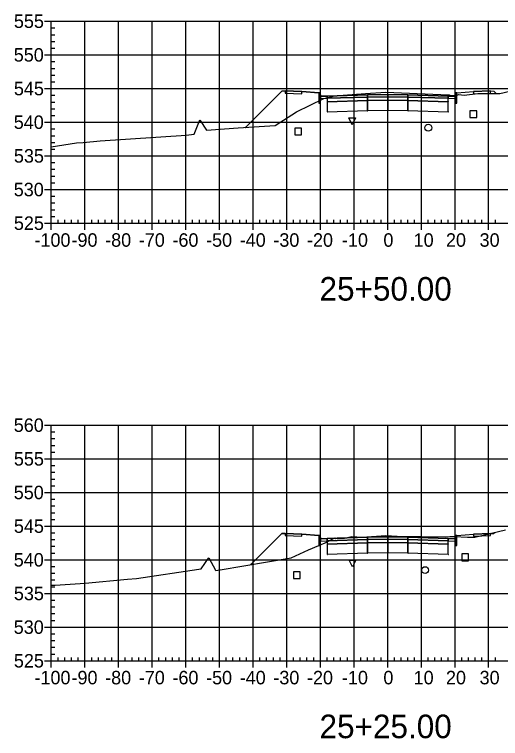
# Model space of a CAD drawing. Extents: x 704834 to 709892, y 372981 to 377533.
# Drawn here: x 708019 to 708163.4, y 376397.7 to 376612.8 of the extents above; entities that cross this region are included whole.
import ezdxf

# ---------------------------------------------------------------- set-up
doc = ezdxf.new("R2010")
doc.units = 0
for name, color, linetype in [('1', 7, 'Continuous'), ('10', 7, 'Continuous'), ('13', 7, 'Continuous'), ('14', 7, 'Continuous'), ('4', 7, 'Continuous'), ('57', 7, 'Continuous'), ('Default_Xsect', 7, 'Continuous'), ('Existing', 7, 'Continuous')]:
    doc.layers.add(name, color=color, linetype=linetype)

msp = doc.modelspace()

# ---------------------------------------------------------------- linework, layer by layer
for points in [[(708098.41, 376590.07), (708087.62, 376579.27)], [(708099.41, 376590.11), (708098.41, 376590.07)], [(708109.41, 376589.51), (708104.41, 376589.91)], [(708150.41, 376589.51), (708155.41, 376589.91)], [(708160.41, 376590.11), (708161.41, 376590.07)], [(708161.41, 376590.07), (708162.18, 376589.3)], [(708098.41, 376458.63), (708089.2, 376449.42)], [(708099.41, 376458.67), (708098.41, 376458.63)], [(708109.41, 376458.07), (708104.41, 376458.47)], [(708150.41, 376458.07), (708155.41, 376458.47)], [(708160.41, 376458.67), (708161.41, 376458.63)], [(708161.41, 376458.63), (708161.76, 376458.97)]]:
    msp.add_lwpolyline(points)
for points in [[(708104.41, 376589.91), (708099.41, 376590.11), (708099.41, 376589.44), (708104.41, 376589.24)], [(708109.91, 376588.51), (708109.83, 376589.51), (708109.41, 376589.51), (708109.41, 376586.51), (708109.91, 376586.51)], [(708149.91, 376586.51), (708150.41, 376586.51), (708150.41, 376589.51), (708150, 376589.51), (708149.91, 376588.51)], [(708155.41, 376589.24), (708160.41, 376589.44), (708160.41, 376590.11), (708155.41, 376589.91)], [(708111.91, 376588.59), (708109.91, 376588.51), (708109.91, 376587.84), (708111.91, 376587.92)], [(708123.91, 376588.95), (708111.91, 376588.59), (708111.91, 376587.92), (708123.91, 376588.28)], [(708123.91, 376588.28), (708111.91, 376587.92), (708111.91, 376586.92), (708123.91, 376587.28)], [(708123.86, 376588.23), (708123.96, 376588.23), (708123.96, 376588.33), (708123.86, 376588.33)], [(708129.91, 376589.07), (708123.91, 376588.95), (708123.91, 376588.28), (708129.91, 376588.4)], [(708129.91, 376588.4), (708123.91, 376588.28), (708123.91, 376587.28), (708129.91, 376587.4)], [(708129.91, 376587.4), (708123.91, 376587.28), (708123.91, 376584.28), (708129.91, 376584.4)], [(708129.86, 376588.35), (708129.96, 376588.35), (708129.96, 376588.45), (708129.86, 376588.45)], [(708129.86, 376587.35), (708129.96, 376587.35), (708129.96, 376587.45), (708129.86, 376587.45)], [(708129.91, 376588.4), (708135.91, 376588.28), (708135.91, 376588.95), (708129.91, 376589.07)], [(708129.91, 376587.4), (708135.91, 376587.28), (708135.91, 376588.28), (708129.91, 376588.4)], [(708129.91, 376584.4), (708135.91, 376584.28), (708135.91, 376587.28), (708129.91, 376587.4)], [(708135.86, 376588.23), (708135.96, 376588.23), (708135.96, 376588.33), (708135.86, 376588.33)], [(708135.91, 376588.28), (708147.91, 376587.92), (708147.91, 376588.59), (708135.91, 376588.95)], [(708135.91, 376587.28), (708147.91, 376586.92), (708147.91, 376587.92), (708135.91, 376588.28)], [(708147.91, 376587.92), (708149.91, 376587.84), (708149.91, 376588.51), (708147.91, 376588.59)], [(708111.86, 376586.87), (708111.96, 376586.87), (708111.96, 376586.97), (708111.86, 376586.97)], [(708123.91, 376587.28), (708111.91, 376586.92), (708111.91, 376583.92), (708123.91, 376584.28)], [(708123.86, 376587.23), (708123.96, 376587.23), (708123.96, 376587.33), (708123.86, 376587.33)], [(708135.86, 376587.23), (708135.96, 376587.23), (708135.96, 376587.33), (708135.86, 376587.33)], [(708135.91, 376584.28), (708147.91, 376583.92), (708147.91, 376586.92), (708135.91, 376587.28)], [(708147.86, 376586.87), (708147.96, 376586.87), (708147.96, 376586.97), (708147.86, 376586.97)], [(708111.86, 376583.87), (708111.96, 376583.87), (708111.96, 376583.97), (708111.86, 376583.97)], [(708123.86, 376584.23), (708123.96, 376584.23), (708123.96, 376584.33), (708123.86, 376584.33)], [(708129.86, 376584.35), (708129.96, 376584.35), (708129.96, 376584.45), (708129.86, 376584.45)], [(708135.86, 376584.23), (708135.96, 376584.23), (708135.96, 376584.33), (708135.86, 376584.33)], [(708147.86, 376583.87), (708147.96, 376583.87), (708147.96, 376583.97), (708147.86, 376583.97)], [(708104.41, 376458.47), (708099.41, 376458.67), (708099.41, 376458), (708104.41, 376457.8)], [(708155.41, 376457.8), (708160.41, 376458), (708160.41, 376458.67), (708155.41, 376458.47)], [(708109.91, 376457.07), (708109.83, 376458.07), (708109.41, 376458.07), (708109.41, 376455.07), (708109.91, 376455.07)], [(708111.91, 376457.15), (708109.91, 376457.07), (708109.91, 376456.4), (708111.91, 376456.48)], [(708123.91, 376457.51), (708111.91, 376457.15), (708111.91, 376456.48), (708123.91, 376456.84)], [(708123.91, 376456.84), (708111.91, 376456.48), (708111.91, 376455.48), (708123.91, 376455.84)], [(708123.86, 376456.79), (708123.96, 376456.79), (708123.96, 376456.89), (708123.86, 376456.89)], [(708129.91, 376457.63), (708123.91, 376457.51), (708123.91, 376456.84), (708129.91, 376456.96)], [(708129.91, 376456.96), (708123.91, 376456.84), (708123.91, 376455.84), (708129.91, 376455.96)], [(708129.86, 376456.91), (708129.96, 376456.91), (708129.96, 376457.01), (708129.86, 376457.01)], [(708129.91, 376456.96), (708135.91, 376456.84), (708135.91, 376457.51), (708129.91, 376457.63)], [(708129.91, 376455.96), (708135.91, 376455.84), (708135.91, 376456.84), (708129.91, 376456.96)], [(708135.86, 376456.79), (708135.96, 376456.79), (708135.96, 376456.89), (708135.86, 376456.89)], [(708135.91, 376456.84), (708147.91, 376456.48), (708147.91, 376457.15), (708135.91, 376457.51)], [(708135.91, 376455.84), (708147.91, 376455.48), (708147.91, 376456.48), (708135.91, 376456.84)], [(708147.91, 376456.48), (708149.91, 376456.4), (708149.91, 376457.07), (708147.91, 376457.15)], [(708149.91, 376455.07), (708150.41, 376455.07), (708150.41, 376458.07), (708150, 376458.07), (708149.91, 376457.07)], [(708111.86, 376455.43), (708111.96, 376455.43), (708111.96, 376455.53), (708111.86, 376455.53)], [(708123.91, 376455.84), (708111.91, 376455.48), (708111.91, 376452.48), (708123.91, 376452.84)], [(708123.86, 376455.79), (708123.96, 376455.79), (708123.96, 376455.89), (708123.86, 376455.89)], [(708129.91, 376455.96), (708123.91, 376455.84), (708123.91, 376452.84), (708129.91, 376452.96)], [(708129.86, 376455.91), (708129.96, 376455.91), (708129.96, 376456.01), (708129.86, 376456.01)], [(708129.91, 376452.96), (708135.91, 376452.84), (708135.91, 376455.84), (708129.91, 376455.96)], [(708135.86, 376455.79), (708135.96, 376455.79), (708135.96, 376455.89), (708135.86, 376455.89)], [(708135.91, 376452.84), (708147.91, 376452.48), (708147.91, 376455.48), (708135.91, 376455.84)], [(708147.86, 376455.43), (708147.96, 376455.43), (708147.96, 376455.53), (708147.86, 376455.53)], [(708111.86, 376452.43), (708111.96, 376452.43), (708111.96, 376452.53), (708111.86, 376452.53)], [(708123.86, 376452.79), (708123.96, 376452.79), (708123.96, 376452.89), (708123.86, 376452.89)], [(708129.86, 376452.91), (708129.96, 376452.91), (708129.96, 376453.01), (708129.86, 376453.01)], [(708135.86, 376452.79), (708135.96, 376452.79), (708135.96, 376452.89), (708135.86, 376452.89)], [(708147.86, 376452.43), (708147.96, 376452.43), (708147.96, 376452.53), (708147.86, 376452.53)]]:
    msp.add_lwpolyline(points, close=True)
at = {"layer": '1'}
for points in [[(708119.35, 376580.07), (708118.35, 376582.07), (708120.35, 376582.07)], [(708119.42, 376448.71), (708118.42, 376450.71), (708120.42, 376450.71)]]:
    msp.add_lwpolyline(points, close=True, dxfattribs=at)
at = {"layer": '10'}
for points in [[(708102.25, 376577.07), (708104.25, 376577.07), (708104.25, 376579.07), (708102.25, 376579.07)], [(708101.92, 376445.23), (708103.92, 376445.23), (708103.92, 376447.23), (708101.92, 376447.23)]]:
    msp.add_lwpolyline(points, close=True, dxfattribs=at)
at = {"layer": '13'}
for centre in [(708141.97, 376579.19), (708141, 376447.77)]:
    msp.add_circle(centre, 1, dxfattribs=at)
at = {"layer": '14'}
for points in [[(708111.91, 376588.59), (708111.91, 376588.64), (708111.91, 376588.59), (708111.86, 376588.59), (708111.91, 376588.59), (708111.91, 376588.54), (708111.91, 376588.59), (708111.96, 376588.59)], [(708129.91, 376589.07), (708129.91, 376589.12), (708129.91, 376589.07), (708129.86, 376589.07), (708129.91, 376589.07), (708129.91, 376589.02), (708129.91, 376589.07), (708129.96, 376589.07)], [(708147.91, 376588.59), (708147.91, 376588.64), (708147.91, 376588.59), (708147.86, 376588.59), (708147.91, 376588.59), (708147.91, 376588.54), (708147.91, 376588.59), (708147.96, 376588.59)], [(708162.18, 376589.3), (708162.18, 376589.35), (708162.18, 376589.3), (708162.13, 376589.3), (708162.18, 376589.3), (708162.18, 376589.25), (708162.18, 376589.3), (708162.23, 376589.3)], [(708087.62, 376579.27), (708087.62, 376579.32), (708087.62, 376579.27), (708087.57, 376579.27), (708087.62, 376579.27), (708087.62, 376579.22), (708087.62, 376579.27), (708087.67, 376579.27)], [(708161.76, 376458.97), (708161.76, 376459.02), (708161.76, 376458.97), (708161.71, 376458.97), (708161.76, 376458.97), (708161.76, 376458.92), (708161.76, 376458.97), (708161.81, 376458.97)], [(708111.91, 376457.15), (708111.91, 376457.2), (708111.91, 376457.15), (708111.86, 376457.15), (708111.91, 376457.15), (708111.91, 376457.1), (708111.91, 376457.15), (708111.96, 376457.15)], [(708129.91, 376457.63), (708129.91, 376457.68), (708129.91, 376457.63), (708129.86, 376457.63), (708129.91, 376457.63), (708129.91, 376457.58), (708129.91, 376457.63), (708129.96, 376457.63)], [(708147.91, 376457.15), (708147.91, 376457.2), (708147.91, 376457.15), (708147.86, 376457.15), (708147.91, 376457.15), (708147.91, 376457.1), (708147.91, 376457.15), (708147.96, 376457.15)], [(708089.2, 376449.42), (708089.2, 376449.47), (708089.2, 376449.42), (708089.15, 376449.42), (708089.2, 376449.42), (708089.2, 376449.37), (708089.2, 376449.42), (708089.25, 376449.42)]]:
    msp.add_lwpolyline(points, dxfattribs=at)
at = {"layer": '4'}
for points in [[(708154.36, 376582.18), (708156.36, 376582.18), (708156.36, 376584.18), (708154.36, 376584.18)], [(708151.9, 376450.56), (708153.9, 376450.56), (708153.9, 376452.56), (708151.9, 376452.56)]]:
    msp.add_lwpolyline(points, close=True, dxfattribs=at)
at = {"layer": '57'}
for p, q in [((708027.91, 376610.82), (708029.91, 376610.82)), ((708029.91, 376610.82), (708229.91, 376610.82)), ((708029.91, 376550.82), (708029.91, 376610.82)), ((708029.91, 376550.82), (708029.91, 376610.82)), ((708039.91, 376550.82), (708039.91, 376610.82)), ((708049.91, 376550.82), (708049.91, 376610.82)), ((708059.91, 376550.82), (708059.91, 376610.82)), ((708069.91, 376550.82), (708069.91, 376610.82)), ((708079.91, 376550.82), (708079.91, 376610.82)), ((708089.91, 376550.82), (708089.91, 376610.82)), ((708099.91, 376550.82), (708099.91, 376610.82)), ((708109.91, 376550.82), (708109.91, 376610.82)), ((708119.91, 376550.82), (708119.91, 376610.82)), ((708129.91, 376550.82), (708129.91, 376610.82)), ((708139.91, 376550.82), (708139.91, 376610.82)), ((708149.91, 376550.82), (708149.91, 376610.82)), ((708159.91, 376550.82), (708159.91, 376610.82)), ((708029.91, 376608.82), (708030.91, 376608.82)), ((708029.91, 376606.82), (708030.91, 376606.82)), ((708029.91, 376604.82), (708030.91, 376604.82)), ((708029.91, 376602.82), (708030.91, 376602.82)), ((708027.91, 376600.82), (708029.91, 376600.82)), ((708029.91, 376600.82), (708229.91, 376600.82)), ((708029.91, 376598.82), (708030.91, 376598.82)), ((708029.91, 376596.82), (708030.91, 376596.82)), ((708029.91, 376594.82), (708030.91, 376594.82)), ((708029.91, 376592.82), (708030.91, 376592.82)), ((708027.91, 376590.82), (708029.91, 376590.82)), ((708029.91, 376590.82), (708229.91, 376590.82)), ((708029.91, 376588.82), (708030.91, 376588.82)), ((708029.91, 376586.82), (708030.91, 376586.82)), ((708029.91, 376584.82), (708030.91, 376584.82)), ((708029.91, 376582.82), (708030.91, 376582.82)), ((708027.91, 376580.82), (708029.91, 376580.82)), ((708029.91, 376580.82), (708229.91, 376580.82)), ((708029.91, 376578.82), (708030.91, 376578.82)), ((708029.91, 376576.82), (708030.91, 376576.82)), ((708029.91, 376574.82), (708030.91, 376574.82)), ((708029.91, 376572.82), (708030.91, 376572.82)), ((708027.91, 376570.82), (708029.91, 376570.82)), ((708029.91, 376570.82), (708229.91, 376570.82)), ((708029.91, 376568.82), (708030.91, 376568.82)), ((708029.91, 376566.82), (708030.91, 376566.82)), ((708029.91, 376564.82), (708030.91, 376564.82)), ((708029.91, 376562.82), (708030.91, 376562.82)), ((708027.91, 376560.82), (708029.91, 376560.82)), ((708029.91, 376560.82), (708229.91, 376560.82)), ((708029.91, 376558.82), (708030.91, 376558.82)), ((708029.91, 376556.82), (708030.91, 376556.82)), ((708029.91, 376554.82), (708030.91, 376554.82)), ((708027.91, 376550.82), (708029.91, 376550.82)), ((708029.91, 376552.82), (708030.91, 376552.82)), ((708029.91, 376550.82), (708229.91, 376550.82)), ((708029.91, 376550.82), (708229.91, 376550.82)), ((708029.91, 376548.82), (708029.91, 376550.82)), ((708031.91, 376550.82), (708031.91, 376551.82)), ((708033.91, 376550.82), (708033.91, 376551.82)), ((708035.91, 376550.82), (708035.91, 376551.82)), ((708037.91, 376550.82), (708037.91, 376551.82)), ((708039.91, 376548.82), (708039.91, 376550.82)), ((708041.91, 376550.82), (708041.91, 376551.82)), ((708043.91, 376550.82), (708043.91, 376551.82)), ((708045.91, 376550.82), (708045.91, 376551.82)), ((708047.91, 376550.82), (708047.91, 376551.82)), ((708049.91, 376548.82), (708049.91, 376550.82)), ((708051.91, 376550.82), (708051.91, 376551.82)), ((708053.91, 376550.82), (708053.91, 376551.82)), ((708055.91, 376550.82), (708055.91, 376551.82)), ((708057.91, 376550.82), (708057.91, 376551.82)), ((708059.91, 376548.82), (708059.91, 376550.82)), ((708061.91, 376550.82), (708061.91, 376551.82)), ((708063.91, 376550.82), (708063.91, 376551.82)), ((708065.91, 376550.82), (708065.91, 376551.82)), ((708067.91, 376550.82), (708067.91, 376551.82)), ((708069.91, 376548.82), (708069.91, 376550.82)), ((708071.91, 376550.82), (708071.91, 376551.82)), ((708073.91, 376550.82), (708073.91, 376551.82)), ((708075.91, 376550.82), (708075.91, 376551.82)), ((708077.91, 376550.82), (708077.91, 376551.82)), ((708079.91, 376548.82), (708079.91, 376550.82)), ((708081.91, 376550.82), (708081.91, 376551.82)), ((708083.91, 376550.82), (708083.91, 376551.82)), ((708085.91, 376550.82), (708085.91, 376551.82)), ((708087.91, 376550.82), (708087.91, 376551.82)), ((708089.91, 376548.82), (708089.91, 376550.82)), ((708091.91, 376550.82), (708091.91, 376551.82)), ((708093.91, 376550.82), (708093.91, 376551.82)), ((708095.91, 376550.82), (708095.91, 376551.82)), ((708097.91, 376550.82), (708097.91, 376551.82)), ((708099.91, 376548.82), (708099.91, 376550.82)), ((708101.91, 376550.82), (708101.91, 376551.82)), ((708103.91, 376550.82), (708103.91, 376551.82)), ((708105.91, 376550.82), (708105.91, 376551.82)), ((708107.91, 376550.82), (708107.91, 376551.82)), ((708109.91, 376548.82), (708109.91, 376550.82)), ((708111.91, 376550.82), (708111.91, 376551.82)), ((708113.91, 376550.82), (708113.91, 376551.82)), ((708115.91, 376550.82), (708115.91, 376551.82)), ((708117.91, 376550.82), (708117.91, 376551.82)), ((708119.91, 376548.82), (708119.91, 376550.82)), ((708121.91, 376550.82), (708121.91, 376551.82)), ((708123.91, 376550.82), (708123.91, 376551.82)), ((708125.91, 376550.82), (708125.91, 376551.82)), ((708127.91, 376550.82), (708127.91, 376551.82)), ((708129.91, 376548.82), (708129.91, 376550.82)), ((708131.91, 376550.82), (708131.91, 376551.82)), ((708133.91, 376550.82), (708133.91, 376551.82)), ((708135.91, 376550.82), (708135.91, 376551.82)), ((708137.91, 376550.82), (708137.91, 376551.82)), ((708139.91, 376548.82), (708139.91, 376550.82)), ((708141.91, 376550.82), (708141.91, 376551.82)), ((708143.91, 376550.82), (708143.91, 376551.82)), ((708145.91, 376550.82), (708145.91, 376551.82)), ((708147.91, 376550.82), (708147.91, 376551.82)), ((708149.91, 376548.82), (708149.91, 376550.82)), ((708151.91, 376550.82), (708151.91, 376551.82)), ((708153.91, 376550.82), (708153.91, 376551.82)), ((708155.91, 376550.82), (708155.91, 376551.82)), ((708157.91, 376550.82), (708157.91, 376551.82)), ((708159.91, 376548.82), (708159.91, 376550.82)), ((708161.91, 376550.82), (708161.91, 376551.82)), ((708027.91, 376490.82), (708029.91, 376490.82)), ((708029.91, 376490.82), (708229.91, 376490.82)), ((708029.91, 376420.82), (708029.91, 376490.82)), ((708029.91, 376420.82), (708029.91, 376490.82)), ((708039.91, 376420.82), (708039.91, 376490.82)), ((708049.91, 376420.82), (708049.91, 376490.82)), ((708059.91, 376420.82), (708059.91, 376490.82)), ((708069.91, 376420.82), (708069.91, 376490.82)), ((708079.91, 376420.82), (708079.91, 376490.82)), ((708089.91, 376420.82), (708089.91, 376490.82)), ((708099.91, 376420.82), (708099.91, 376490.82)), ((708109.91, 376420.82), (708109.91, 376490.82)), ((708119.91, 376420.82), (708119.91, 376490.82)), ((708129.91, 376420.82), (708129.91, 376490.82)), ((708139.91, 376420.82), (708139.91, 376490.82)), ((708149.91, 376420.82), (708149.91, 376490.82)), ((708159.91, 376420.82), (708159.91, 376490.82)), ((708029.91, 376488.82), (708030.91, 376488.82)), ((708029.91, 376486.82), (708030.91, 376486.82)), ((708029.91, 376484.82), (708030.91, 376484.82)), ((708029.91, 376482.82), (708030.91, 376482.82)), ((708027.91, 376480.82), (708029.91, 376480.82)), ((708029.91, 376480.82), (708229.91, 376480.82)), ((708029.91, 376478.82), (708030.91, 376478.82)), ((708029.91, 376476.82), (708030.91, 376476.82)), ((708029.91, 376474.82), (708030.91, 376474.82)), ((708029.91, 376472.82), (708030.91, 376472.82)), ((708027.91, 376470.82), (708029.91, 376470.82)), ((708029.91, 376470.82), (708229.91, 376470.82)), ((708029.91, 376468.82), (708030.91, 376468.82)), ((708029.91, 376466.82), (708030.91, 376466.82)), ((708029.91, 376464.82), (708030.91, 376464.82)), ((708029.91, 376462.82), (708030.91, 376462.82)), ((708027.91, 376460.82), (708029.91, 376460.82)), ((708029.91, 376460.82), (708229.91, 376460.82)), ((708029.91, 376458.82), (708030.91, 376458.82)), ((708029.91, 376456.82), (708030.91, 376456.82)), ((708029.91, 376454.82), (708030.91, 376454.82)), ((708029.91, 376452.82), (708030.91, 376452.82)), ((708027.91, 376450.82), (708029.91, 376450.82)), ((708029.91, 376450.82), (708229.91, 376450.82)), ((708029.91, 376448.82), (708030.91, 376448.82)), ((708029.91, 376446.82), (708030.91, 376446.82)), ((708029.91, 376444.82), (708030.91, 376444.82)), ((708029.91, 376442.82), (708030.91, 376442.82)), ((708027.91, 376440.82), (708029.91, 376440.82)), ((708029.91, 376440.82), (708229.91, 376440.82)), ((708029.91, 376438.82), (708030.91, 376438.82)), ((708029.91, 376436.82), (708030.91, 376436.82)), ((708029.91, 376434.82), (708030.91, 376434.82)), ((708029.91, 376432.82), (708030.91, 376432.82)), ((708027.91, 376430.82), (708029.91, 376430.82)), ((708029.91, 376430.82), (708229.91, 376430.82)), ((708029.91, 376428.82), (708030.91, 376428.82)), ((708029.91, 376426.82), (708030.91, 376426.82)), ((708029.91, 376424.82), (708030.91, 376424.82)), ((708029.91, 376422.82), (708030.91, 376422.82)), ((708031.91, 376420.82), (708031.91, 376421.82)), ((708033.91, 376420.82), (708033.91, 376421.82)), ((708035.91, 376420.82), (708035.91, 376421.82)), ((708037.91, 376420.82), (708037.91, 376421.82)), ((708041.91, 376420.82), (708041.91, 376421.82)), ((708043.91, 376420.82), (708043.91, 376421.82)), ((708045.91, 376420.82), (708045.91, 376421.82)), ((708047.91, 376420.82), (708047.91, 376421.82)), ((708051.91, 376420.82), (708051.91, 376421.82)), ((708053.91, 376420.82), (708053.91, 376421.82)), ((708055.91, 376420.82), (708055.91, 376421.82)), ((708057.91, 376420.82), (708057.91, 376421.82)), ((708061.91, 376420.82), (708061.91, 376421.82)), ((708063.91, 376420.82), (708063.91, 376421.82)), ((708065.91, 376420.82), (708065.91, 376421.82)), ((708067.91, 376420.82), (708067.91, 376421.82)), ((708071.91, 376420.82), (708071.91, 376421.82)), ((708073.91, 376420.82), (708073.91, 376421.82)), ((708075.91, 376420.82), (708075.91, 376421.82)), ((708077.91, 376420.82), (708077.91, 376421.82)), ((708081.91, 376420.82), (708081.91, 376421.82)), ((708083.91, 376420.82), (708083.91, 376421.82)), ((708085.91, 376420.82), (708085.91, 376421.82)), ((708087.91, 376420.82), (708087.91, 376421.82)), ((708091.91, 376420.82), (708091.91, 376421.82)), ((708093.91, 376420.82), (708093.91, 376421.82)), ((708095.91, 376420.82), (708095.91, 376421.82)), ((708097.91, 376420.82), (708097.91, 376421.82)), ((708101.91, 376420.82), (708101.91, 376421.82)), ((708103.91, 376420.82), (708103.91, 376421.82)), ((708105.91, 376420.82), (708105.91, 376421.82)), ((708107.91, 376420.82), (708107.91, 376421.82)), ((708111.91, 376420.82), (708111.91, 376421.82)), ((708113.91, 376420.82), (708113.91, 376421.82)), ((708115.91, 376420.82), (708115.91, 376421.82)), ((708117.91, 376420.82), (708117.91, 376421.82)), ((708121.91, 376420.82), (708121.91, 376421.82)), ((708123.91, 376420.82), (708123.91, 376421.82)), ((708125.91, 376420.82), (708125.91, 376421.82)), ((708127.91, 376420.82), (708127.91, 376421.82)), ((708131.91, 376420.82), (708131.91, 376421.82)), ((708133.91, 376420.82), (708133.91, 376421.82)), ((708135.91, 376420.82), (708135.91, 376421.82)), ((708137.91, 376420.82), (708137.91, 376421.82)), ((708141.91, 376420.82), (708141.91, 376421.82)), ((708143.91, 376420.82), (708143.91, 376421.82)), ((708145.91, 376420.82), (708145.91, 376421.82)), ((708147.91, 376420.82), (708147.91, 376421.82)), ((708151.91, 376420.82), (708151.91, 376421.82)), ((708153.91, 376420.82), (708153.91, 376421.82)), ((708155.91, 376420.82), (708155.91, 376421.82)), ((708157.91, 376420.82), (708157.91, 376421.82)), ((708161.91, 376420.82), (708161.91, 376421.82)), ((708027.91, 376420.82), (708029.91, 376420.82)), ((708029.91, 376420.82), (708229.91, 376420.82)), ((708029.91, 376420.82), (708229.91, 376420.82)), ((708029.91, 376418.82), (708029.91, 376420.82)), ((708039.91, 376418.82), (708039.91, 376420.82)), ((708049.91, 376418.82), (708049.91, 376420.82)), ((708059.91, 376418.82), (708059.91, 376420.82)), ((708069.91, 376418.82), (708069.91, 376420.82)), ((708079.91, 376418.82), (708079.91, 376420.82)), ((708089.91, 376418.82), (708089.91, 376420.82)), ((708099.91, 376418.82), (708099.91, 376420.82)), ((708109.91, 376418.82), (708109.91, 376420.82)), ((708119.91, 376418.82), (708119.91, 376420.82)), ((708129.91, 376418.82), (708129.91, 376420.82)), ((708139.91, 376418.82), (708139.91, 376420.82)), ((708149.91, 376418.82), (708149.91, 376420.82)), ((708159.91, 376418.82), (708159.91, 376420.82))]:
    msp.add_line(p, q, dxfattribs=at)
at = {"layer": 'Default_Xsect'}
for points in [[(708087.62, 376579.27), (708098.41, 376590.07), (708099.41, 376590.11), (708104.41, 376589.91), (708109.41, 376589.51), (708109.83, 376589.51), (708109.91, 376588.51), (708111.91, 376588.59), (708123.91, 376588.95), (708129.91, 376589.07), (708135.91, 376588.95), (708147.91, 376588.59), (708149.91, 376588.51), (708150, 376589.51), (708150.41, 376589.51), (708155.41, 376589.91), (708160.41, 376590.11), (708161.41, 376590.07), (708162.18, 376589.3)], [(708089.2, 376449.42), (708098.41, 376458.63), (708099.41, 376458.67), (708104.41, 376458.47), (708109.41, 376458.07), (708109.83, 376458.07), (708109.91, 376457.07), (708111.91, 376457.15), (708123.91, 376457.51), (708129.91, 376457.63), (708135.91, 376457.51), (708147.91, 376457.15), (708149.91, 376457.07), (708150, 376458.07), (708150.41, 376458.07), (708155.41, 376458.47), (708160.41, 376458.67), (708161.41, 376458.63), (708161.76, 376458.97)]]:
    msp.add_lwpolyline(points, dxfattribs=at)
at = {"layer": 'Existing'}
for points in [[(708029.91, 376573.47), (708037.36, 376574.69), (708039.4, 376574.82), (708044.43, 376575.32), (708069.97, 376576.98), (708072.41, 376577.31), (708073.99, 376581.21), (708074.09, 376581.48), (708074.17, 376581.34), (708076.06, 376578.41), (708085.49, 376579.15), (708096.49, 376579.8), (708102.84, 376583.87), (708110.89, 376587.9), (708113.41, 376588.41), (708113.95, 376588.7), (708123.3, 376589.35), (708123.35, 376589.36), (708129.33, 376589.73), (708145.7, 376589.04), (708148.23, 376588.93), (708148.29, 376588.89), (708148.73, 376588.8), (708150.25, 376588.72), (708151, 376589.02), (708152.66, 376588.9), (708156.68, 376589.32), (708163.22, 376589.3), (708172.5, 376591.5)], [(708029.91, 376443.26), (708031.02, 376443.24), (708039.94, 376443.88), (708052.53, 376445.05), (708055.19, 376445.3), (708073.76, 376448.06), (708074.46, 376448.12), (708076.66, 376451.26), (708076.71, 376451.37), (708078.73, 376447.7), (708078.75, 376447.62), (708080.08, 376447.88), (708101.18, 376451.44), (708106.38, 376453.81), (708111.32, 376455.83), (708114.17, 376457.31), (708114.46, 376457.16), (708114.48, 376457.12), (708117.04, 376457.27), (708119.2, 376457.72), (708122.28, 376457.58), (708129.36, 376458.02), (708132.67, 376457.88), (708147.03, 376457.69), (708148.36, 376457.7), (708149.76, 376457.73), (708153.6, 376457.53), (708155.79, 376457.54), (708164.87, 376459.71)]]:
    msp.add_lwpolyline(points, dxfattribs=at)

# ---------------------------------------------------------------- texts
at = {"layer": '1'}
for s, p in [('25+50.00', (708109.64, 376527.82)), ('25+25.00', (708109.64, 376397.82))]:
    msp.add_text(s, height=7, dxfattribs=at).set_placement(p)
at = {"layer": '14'}
for p in [(708099.38, 376590.06), (708160.38, 376590.06), (708099.38, 376589.39), (708104.38, 376589.19), (708155.38, 376589.19), (708160.38, 376589.39), (708099.38, 376458.62), (708160.38, 376458.62), (708099.38, 376457.95), (708104.38, 376457.75), (708155.38, 376457.75), (708160.38, 376457.95)]:
    msp.add_text('+', height=0.1, dxfattribs=at).set_placement(p)
at = {"layer": '57'}
for s, p in [('555', (708018.79, 376608.82)), ('550', (708018.74, 376598.82)), ('545', (708018.79, 376588.82)), ('540', (708018.74, 376578.82)), ('535', (708018.79, 376568.82)), ('530', (708018.74, 376558.82)), ('525', (708018.79, 376548.82)), ('-100', (708024.9, 376543.82)), ('-90', (708035.91, 376543.82)), ('-80', (708045.91, 376543.82)), ('-70', (708055.91, 376543.82)), ('-60', (708065.91, 376543.82)), ('-50', (708075.91, 376543.82)), ('-40', (708085.91, 376543.82)), ('-30', (708095.91, 376543.82)), ('-20', (708105.91, 376543.82)), ('-10', (708116.3, 376543.82)), ('0', (708128.62, 376543.82)), ('10', (708137.61, 376543.82)), ('20', (708147.22, 376543.82)), ('30', (708157.22, 376543.82)), ('560', (708018.74, 376488.82)), ('555', (708018.79, 376478.82)), ('550', (708018.74, 376468.82)), ('545', (708018.79, 376458.82)), ('540', (708018.74, 376448.82)), ('535', (708018.79, 376438.82)), ('530', (708018.74, 376428.82)), ('525', (708018.79, 376418.82)), ('-100', (708024.9, 376413.82)), ('-90', (708035.91, 376413.82)), ('-80', (708045.91, 376413.82)), ('-70', (708055.91, 376413.82)), ('-60', (708065.91, 376413.82)), ('-50', (708075.91, 376413.82)), ('-40', (708085.91, 376413.82)), ('-30', (708095.91, 376413.82)), ('-20', (708105.91, 376413.82)), ('-10', (708116.3, 376413.82)), ('0', (708128.62, 376413.82)), ('10', (708137.61, 376413.82)), ('20', (708147.22, 376413.82)), ('30', (708157.22, 376413.82))]:
    msp.add_text(s, height=4, dxfattribs=at).set_placement(p)

doc.saveas('drawing.dxf')
